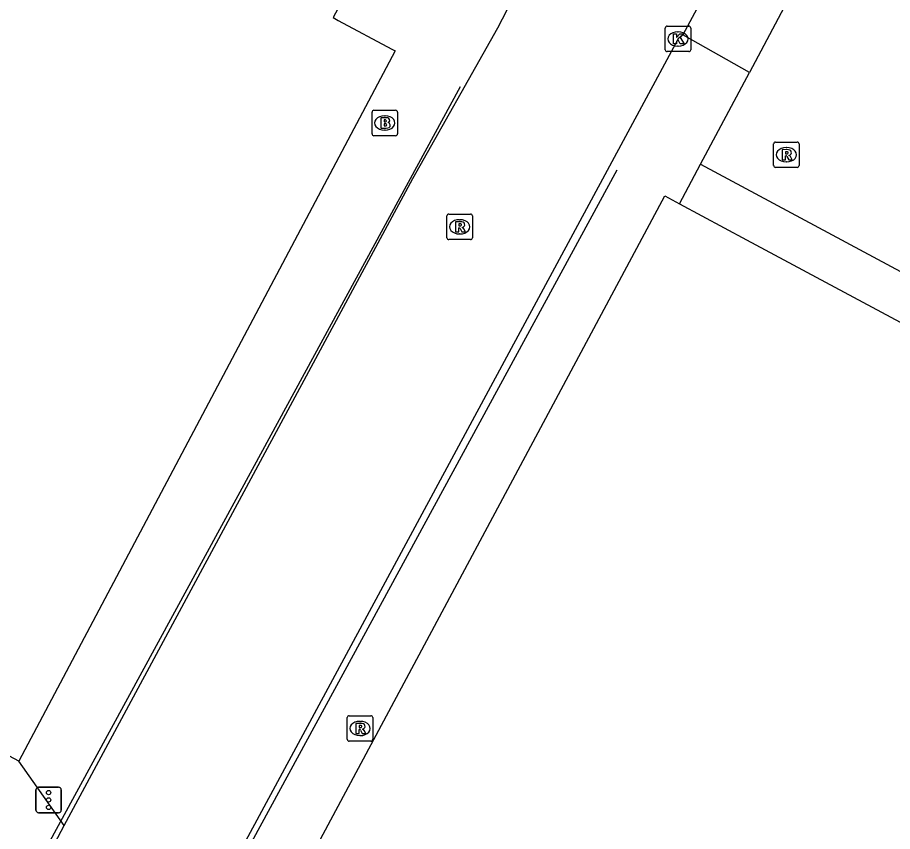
# Model space of a CAD drawing. Extents: x 159489 to 160304, y 383826 to 384530.
# Drawn here: x 159891.43 to 159925.8, y 384177.94 to 384209.91 of the extents above; entities that cross this region are included whole.
import ezdxf

# ---------------------------------------------------------------- set-up
doc = ezdxf.new("R2010")
doc.units = 0
for name, color, linetype in [('IMGEO_Brandkraan', 7, 'Continuous'), ('IMGEO_Kolk', 7, 'Continuous'), ('IMGEO_Lijnafwatering', 7, 'Continuous'), ('IMGEO_OVBaan_gesloten', 7, 'Continuous'), ('IMGEO_Pand', 7, 'Continuous'), ('IMGEO_Rioolput', 7, 'Continuous'), ('IMGEO_Verkeersregelinstallatiepaal', 7, 'Continuous'), ('IMGEO_Voetpad_open', 7, 'Continuous')]:
    doc.layers.add(name, color=color, linetype=linetype)

msp = doc.modelspace()

# ---------------------------------------------------------------- linework, layer by layer
at = {"layer": 'IMGEO_Brandkraan'}
for p, q in [((159905.426, 384206.268), (159906.278, 384206.268)), ((159905.351, 384205.342), (159905.351, 384206.194)), ((159905.839, 384206.048), (159905.864, 384206.048)), ((159906.352, 384206.194), (159906.352, 384205.342)), ((159906.278, 384205.268), (159905.426, 384205.268)), ((159905.862, 384205.488), (159905.837, 384205.488))]:
    msp.add_line(p, q, dxfattribs=at)
for points in [[(159905.426, 384206.268), (159906.278, 384206.268)], [(159905.351, 384205.342), (159905.351, 384206.194)], [(159905.699, 384205.968), (159905.699, 384205.568), (159905.912, 384205.568)], [(159905.93, 384205.968), (159905.699, 384205.968)], [(159906.352, 384206.194), (159906.352, 384205.342)], [(159905.878, 384205.887), (159905.824, 384205.887), (159905.824, 384205.811)], [(159905.824, 384205.811), (159905.877, 384205.811)], [(159905.886, 384205.735), (159905.824, 384205.735), (159905.824, 384205.654)], [(159905.824, 384205.654), (159905.886, 384205.654)], [(159906.278, 384205.268), (159905.426, 384205.268)]]:
    msp.add_lwpolyline(points, dxfattribs=at)
for centre, radius, start, end in [((159905.428, 384206.192), 0.0765, 91.552, 178.448), ((159905.428, 384206.192), 0.0765, 91.552, 178.448), ((159906.276, 384206.192), 0.0765, 1.552, 88.448), ((159906.276, 384206.192), 0.0765, 1.552, 88.448), ((159905.934, 384205.823), 0.145, 59.4692, 91.5367), ((159905.959, 384205.87), 0.0922, 285.5137, 58.1501), ((159905.879, 384205.849), 0.0379, 267.8285, 90.9355), ((159905.887, 384205.694), 0.0404, 269.8759, 90.5077), ((159905.918, 384205.819), 0.251, 268.6676, 293.5347), ((159905.964, 384205.678), 0.105, 301.3115, 78.989), ((159905.428, 384205.344), 0.0765, 181.552, 268.448), ((159905.428, 384205.344), 0.0765, 181.552, 268.448), ((159906.276, 384205.344), 0.0765, 271.552, 358.448), ((159906.276, 384205.344), 0.0765, 271.552, 358.448)]:
    msp.add_arc(centre, radius, start, end, dxfattribs=at)
for centre, major_axis, ratio, start_param, end_param in [((159905.838, 384205.768), (-0.387, 0.002), 0.722429, 4.712389, 7.853982), ((159905.863, 384205.768), (-0.39, 0.002), 0.717154, 1.570796, 4.712389)]:
    msp.add_ellipse(centre, major_axis=major_axis, ratio=ratio, start_param=start_param, end_param=end_param, dxfattribs=at)
at = {"layer": 'IMGEO_Kolk'}
for p, q in [((159916.867, 384208.644), (159916.867, 384209.496)), ((159916.942, 384209.57), (159917.794, 384209.57)), ((159917.355, 384209.35), (159917.38, 384209.35)), ((159917.868, 384209.496), (159917.868, 384208.644)), ((159917.378, 384208.79), (159917.353, 384208.79)), ((159917.794, 384208.57), (159916.942, 384208.57))]:
    msp.add_line(p, q, dxfattribs=at)
for points in [[(159916.867, 384208.644), (159916.867, 384209.496)], [(159916.942, 384209.57), (159917.794, 384209.57)], [(159917.868, 384209.496), (159917.868, 384208.644)], [(159917.188, 384209.27), (159917.311, 384209.27), (159917.311, 384209.119), (159917.441, 384209.27), (159917.605, 384209.27), (159917.459, 384209.119), (159917.612, 384208.87), (159917.46, 384208.87), (159917.375, 384209.034), (159917.311, 384208.967), (159917.311, 384208.87), (159917.188, 384208.87), (159917.188, 384209.27)], [(159917.794, 384208.57), (159916.942, 384208.57)]]:
    msp.add_lwpolyline(points, dxfattribs=at)
for centre, start, end in [((159916.944, 384209.494), 91.552, 178.448), ((159916.944, 384209.494), 91.552, 178.448), ((159917.792, 384209.494), 1.552, 88.448), ((159917.792, 384209.494), 1.552, 88.448), ((159916.944, 384208.646), 181.552, 268.448), ((159916.944, 384208.646), 181.552, 268.448), ((159917.792, 384208.646), 271.552, 358.448), ((159917.792, 384208.646), 271.552, 358.448)]:
    msp.add_arc(centre, 0.0765, start, end, dxfattribs=at)
for centre, major_axis, ratio, start_param, end_param in [((159917.354, 384209.07), (-0.387, 0.002), 0.722429, 4.712389, 7.853982), ((159917.379, 384209.07), (-0.39, 0.002), 0.717154, 1.570796, 4.712389)]:
    msp.add_ellipse(centre, major_axis=major_axis, ratio=ratio, start_param=start_param, end_param=end_param, dxfattribs=at)
at = {"layer": 'IMGEO_Lijnafwatering'}
for points in [[(159900.65, 384192.169), (159908.822, 384207.201)], [(159906.743, 384188.782), (159914.976, 384203.926)], [(159892.479, 384177.137), (159893.839, 384179.64), (159900.65, 384192.169)], [(159898.51, 384173.637), (159906.743, 384188.782)]]:
    msp.add_lwpolyline(points, dxfattribs=at)
at = {"layer": 'IMGEO_OVBaan_gesloten'}
for points in [[(159934.691, 384241.032), (159934.188, 384240.289), (159933.611, 384239.33), (159933.717, 384239.272), (159917.564, 384209.236)], [(159893.253, 384178.177), (159906.952, 384203.585), (159910.296, 384209.51), (159911.593, 384212.02), (159911.69, 384212.238), (159911.615, 384212.316)], [(159917.564, 384209.236), (159917.37, 384209.066), (159899.663, 384176.232)], [(159888.635, 384169.463), (159893.253, 384178.177)]]:
    msp.add_lwpolyline(points, dxfattribs=at)
at = {"layer": 'IMGEO_Pand'}
for points in [[(159904.01, 384210.25), (159903.822, 384209.904), (159904.02, 384209.797), (159906.135, 384208.661), (159906.255, 384208.597), (159891.472, 384180.7)], [(159891.472, 384180.7), (159875.43, 384189.271), (159875.566, 384189.534), (159875.806, 384189.41), (159876.265, 384190.214), (159850.676, 384203.98)], [(159901.938, 384175.054), (159916.85, 384202.907), (159917.432, 384202.595)], [(159917.432, 384202.595), (159920.064, 384201.185), (160017.466, 384149)]]:
    msp.add_lwpolyline(points, dxfattribs=at)
at = {"layer": 'IMGEO_Rioolput'}
for p, q in [((159921.127, 384204.094), (159921.127, 384204.946)), ((159921.202, 384205.02), (159922.054, 384205.02)), ((159922.128, 384204.946), (159922.128, 384204.094)), ((159921.615, 384204.8), (159921.64, 384204.8)), ((159921.638, 384204.24), (159921.613, 384204.24)), ((159922.054, 384204.02), (159921.202, 384204.02)), ((159908.37, 384202.189), (159909.222, 384202.189)), ((159908.295, 384201.263), (159908.295, 384202.115)), ((159908.783, 384201.969), (159908.808, 384201.969)), ((159909.296, 384202.115), (159909.296, 384201.263)), ((159909.222, 384201.189), (159908.37, 384201.189)), ((159908.806, 384201.409), (159908.781, 384201.409)), ((159904.38, 384181.562), (159904.38, 384182.414)), ((159904.455, 384182.488), (159905.307, 384182.488)), ((159904.868, 384182.268), (159904.893, 384182.268)), ((159905.381, 384182.414), (159905.381, 384181.562)), ((159904.891, 384181.708), (159904.866, 384181.708)), ((159905.307, 384181.488), (159904.455, 384181.488))]:
    msp.add_line(p, q, dxfattribs=at)
for points in [[(159921.127, 384204.094), (159921.127, 384204.946)], [(159921.202, 384205.02), (159922.054, 384205.02)], [(159922.128, 384204.946), (159922.128, 384204.094)], [(159921.716, 384204.718), (159921.464, 384204.72), (159921.464, 384204.32)], [(159921.642, 384204.639), (159921.588, 384204.639), (159921.588, 384204.558)], [(159921.588, 384204.558), (159921.64, 384204.558)], [(159921.464, 384204.32), (159921.588, 384204.32), (159921.588, 384204.482), (159921.599, 384204.482)], [(159921.646, 384204.453), (159921.717, 384204.32), (159921.857, 384204.32), (159921.792, 384204.446)], [(159922.054, 384204.02), (159921.202, 384204.02)], [(159908.37, 384202.189), (159909.222, 384202.189)], [(159908.295, 384201.263), (159908.295, 384202.115)], [(159908.884, 384201.887), (159908.632, 384201.889), (159908.632, 384201.489)], [(159908.81, 384201.808), (159908.756, 384201.808), (159908.756, 384201.727)], [(159909.296, 384202.115), (159909.296, 384201.263)], [(159908.632, 384201.489), (159908.756, 384201.489), (159908.756, 384201.651), (159908.767, 384201.651)], [(159908.756, 384201.727), (159908.808, 384201.727)], [(159908.814, 384201.622), (159908.885, 384201.489), (159909.025, 384201.489), (159908.96, 384201.615)], [(159909.222, 384201.189), (159908.37, 384201.189)], [(159904.38, 384181.562), (159904.38, 384182.414)], [(159904.455, 384182.488), (159905.307, 384182.488)], [(159904.969, 384182.186), (159904.717, 384182.188), (159904.717, 384181.788)], [(159905.381, 384182.414), (159905.381, 384181.562)], [(159904.717, 384181.788), (159904.841, 384181.788), (159904.841, 384181.95), (159904.852, 384181.95)], [(159904.895, 384182.107), (159904.841, 384182.107), (159904.841, 384182.026)], [(159904.841, 384182.026), (159904.893, 384182.026)], [(159904.899, 384181.921), (159904.97, 384181.788), (159905.11, 384181.788), (159905.045, 384181.914)], [(159905.307, 384181.488), (159904.455, 384181.488)]]:
    msp.add_lwpolyline(points, dxfattribs=at)
for centre, radius, start, end in [((159921.204, 384204.944), 0.0765, 91.552, 178.448), ((159921.204, 384204.944), 0.0765, 91.552, 178.448), ((159922.052, 384204.944), 0.0765, 1.552, 88.448), ((159922.052, 384204.944), 0.0765, 1.552, 88.448), ((159921.624, 384204.747), 0.19, 274.7715, 282.9687), ((159921.648, 384204.543), 0.0964, 77.0061, 93.1865), ((159921.662, 384204.6), 0.0378, 276.6634, 79.6772), ((159921.715, 384204.608), 0.109, 350.3612, 89.416), ((159921.713, 384204.608), 0.112, 277.5842, 350.9817), ((159921.598, 384204.429), 0.0533, 26.0293, 88.6989), ((159921.697, 384204.393), 0.108, 29.5134, 73.7905), ((159921.204, 384204.096), 0.0765, 181.552, 268.448), ((159921.204, 384204.096), 0.0765, 181.552, 268.448), ((159922.052, 384204.096), 0.0765, 271.552, 358.448), ((159922.052, 384204.096), 0.0765, 271.552, 358.448), ((159908.372, 384202.113), 0.0765, 91.552, 178.448), ((159908.372, 384202.113), 0.0765, 91.552, 178.448), ((159909.22, 384202.113), 0.0765, 1.552, 88.448), ((159909.22, 384202.113), 0.0765, 1.552, 88.448), ((159908.816, 384201.712), 0.0964, 77.0061, 93.1865), ((159908.83, 384201.769), 0.0378, 276.6634, 79.6772), ((159908.883, 384201.777), 0.109, 350.3612, 89.416), ((159908.766, 384201.598), 0.0533, 26.0293, 88.6989), ((159908.792, 384201.916), 0.19, 274.7715, 282.9687), ((159908.881, 384201.777), 0.112, 277.5842, 350.9817), ((159908.865, 384201.562), 0.108, 29.5134, 73.7905), ((159908.372, 384201.265), 0.0765, 181.552, 268.448), ((159908.372, 384201.265), 0.0765, 181.552, 268.448), ((159909.22, 384201.265), 0.0765, 271.552, 358.448), ((159909.22, 384201.265), 0.0765, 271.552, 358.448), ((159904.457, 384182.412), 0.0765, 91.552, 178.448), ((159904.457, 384182.412), 0.0765, 91.552, 178.448), ((159904.968, 384182.076), 0.109, 350.3612, 89.416), ((159905.305, 384182.412), 0.0765, 1.552, 88.448), ((159905.305, 384182.412), 0.0765, 1.552, 88.448), ((159904.851, 384181.897), 0.0533, 26.0293, 88.6989), ((159904.877, 384182.215), 0.19, 274.7715, 282.9687), ((159904.901, 384182.011), 0.0964, 77.0061, 93.1865), ((159904.915, 384182.068), 0.0378, 276.6634, 79.6772), ((159904.966, 384182.076), 0.112, 277.5842, 350.9817), ((159904.95, 384181.861), 0.108, 29.5134, 73.7905), ((159904.457, 384181.564), 0.0765, 181.552, 268.448), ((159904.457, 384181.564), 0.0765, 181.552, 268.448), ((159905.305, 384181.564), 0.0765, 271.552, 358.448), ((159905.305, 384181.564), 0.0765, 271.552, 358.448)]:
    msp.add_arc(centre, radius, start, end, dxfattribs=at)
for centre, major_axis, ratio, start_param, end_param in [((159921.614, 384204.52), (-0.387, 0.002), 0.722429, 4.712389, 7.853982), ((159921.639, 384204.52), (-0.39, 0.002), 0.717154, 1.570796, 4.712389), ((159908.782, 384201.689), (-0.387, 0.002), 0.722429, 4.712389, 7.853982), ((159908.807, 384201.689), (-0.39, 0.002), 0.717154, 1.570796, 4.712389), ((159904.867, 384181.988), (-0.387, 0.002), 0.722429, 4.712389, 7.853982), ((159904.892, 384181.988), (-0.39, 0.002), 0.717154, 1.570796, 4.712389)]:
    msp.add_ellipse(centre, major_axis=major_axis, ratio=ratio, start_param=start_param, end_param=end_param, dxfattribs=at)
at = {"layer": 'IMGEO_Verkeersregelinstallatiepaal'}
for p, q in [((159892.152, 384178.779), (159892.152, 384179.579)), ((159892.152, 384179.579), (159892.152, 384178.779)), ((159892.252, 384179.679), (159893.042, 384179.679)), ((159893.042, 384179.679), (159892.252, 384179.679)), ((159893.142, 384179.579), (159893.142, 384178.779)), ((159893.142, 384178.779), (159893.142, 384179.579)), ((159893.042, 384178.679), (159892.252, 384178.679)), ((159892.252, 384178.679), (159893.042, 384178.679))]:
    msp.add_line(p, q, dxfattribs=at)
for centre in [(159892.647, 384179.469), (159892.647, 384179.179), (159892.647, 384178.889)]:
    msp.add_circle(centre, 0.085, dxfattribs=at)
for centre, start, end in [((159892.252, 384179.579), 90, 180), ((159892.252, 384179.579), 90, 180), ((159893.042, 384179.579), 0, 90), ((159893.042, 384179.579), 360, 90), ((159892.252, 384178.779), 180, 270), ((159892.252, 384178.779), 180, 270), ((159893.042, 384178.779), 270, 0), ((159893.042, 384178.779), 270, 0)]:
    msp.add_arc(centre, 0.1, start, end, dxfattribs=at)
at = {"layer": 'IMGEO_Voetpad_open'}
for points in [[(159922.992, 384213.07), (159920.172, 384207.756)], [(159920.172, 384207.756), (159917.564, 384209.236)], [(159918.255, 384204.145), (159920.172, 384207.756)], [(159917.432, 384202.595), (159918.255, 384204.145)], [(159918.255, 384204.145), (160018.319, 384150.449)], [(159893.253, 384178.177), (159891.472, 384180.7)]]:
    msp.add_lwpolyline(points, dxfattribs=at)

doc.saveas('drawing.dxf')
